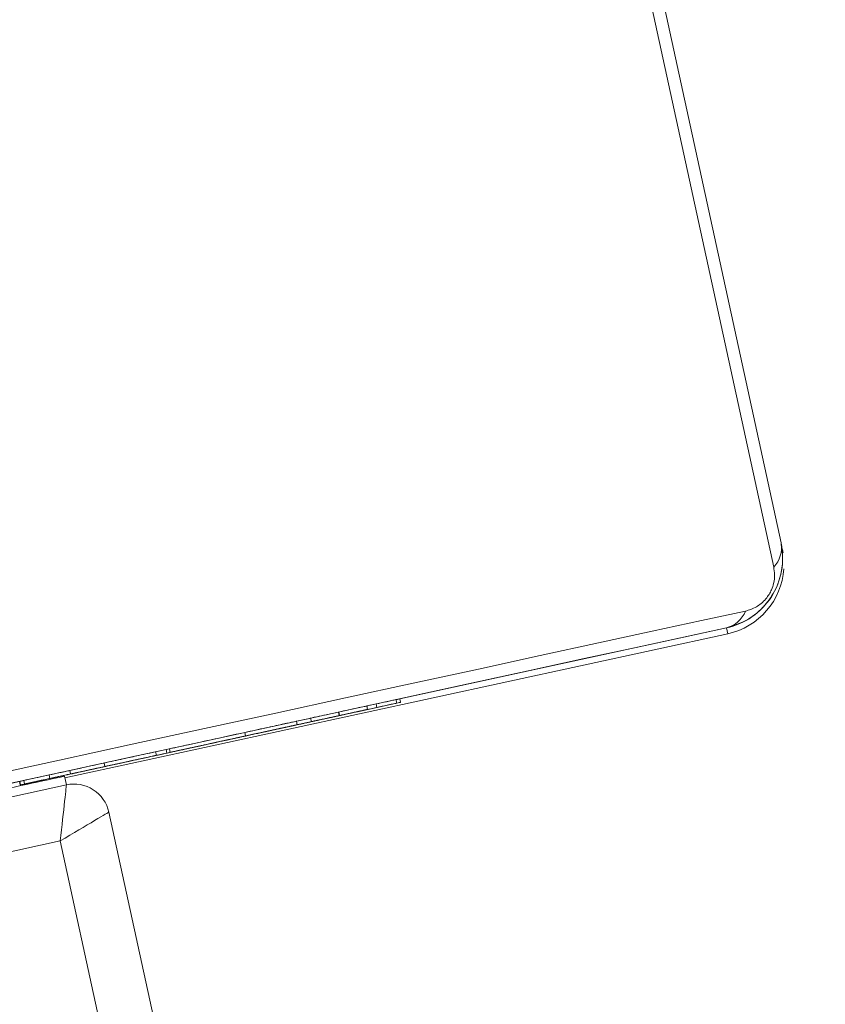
# Model space of a CAD drawing. Header units: inches. Extents: x -433 to 341, y -109 to 237.
# Tile 328 of 335: x 92.3272 to 92.3724, y 19.5799 to 19.6351. Entities that reach past the tile are written whole.
import ezdxf

# ---------------------------------------------------------------- set-up
doc = ezdxf.new("R2010")
doc.units = ezdxf.units.IN
doc.header["$MEASUREMENT"] = 0
doc.layers.add('1_projektowane', color=7, linetype='Continuous', lineweight=5)
doc.layers.add('urzadzenie', color=7, linetype='Continuous', lineweight=5)

# ---------------------------------------------------------------- blocks, each defined once
blk = doc.blocks.new('ddddd')
at = {"layer": 'urzadzenie', "color": 7, "linetype": 'Continuous'}
for p, q in [((74.40070316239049, -7.103365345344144), (74.4727031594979, -7.103365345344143)), ((74.47394429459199, -7.104055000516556), (74.39946153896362, -7.104055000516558)), ((74.47671024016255, -7.107365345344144), (74.4767031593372, -7.107365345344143)), ((74.47671024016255, -7.107365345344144), (74.47704756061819, -7.107365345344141)), ((74.47671024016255, -7.107365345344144), (74.47671024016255, -7.126095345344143)), ((74.47704756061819, -7.145365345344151), (74.47704756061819, -7.107365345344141)), ((74.47690464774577, -7.126095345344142), (74.4767046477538, -7.126095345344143)), ((74.47690665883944, -7.12856259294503), (74.47690484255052, -7.126227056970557)), ((74.47690444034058, -7.126312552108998), (74.47670444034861, -7.126312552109)), ((74.47690428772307, -7.12744909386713), (74.47670428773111, -7.12744909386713)), ((74.47690106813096, -7.12797913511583), (74.47670106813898, -7.127979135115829)), ((74.47671024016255, -7.127979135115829), (74.47671024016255, -7.128133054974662)), ((74.4769035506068, -7.128133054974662), (74.47690212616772, -7.128133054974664)), ((74.47690465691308, -7.128964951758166), (74.476905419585, -7.129883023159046)), ((74.4767006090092, -7.129592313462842), (74.47670060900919, -7.129605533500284)), ((74.47690060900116, -7.129592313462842), (74.4767006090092, -7.129592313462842)), ((74.47690060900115, -7.129605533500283), (74.47670060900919, -7.129605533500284)), ((74.47690060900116, -7.129592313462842), (74.47690060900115, -7.129605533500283)), ((74.476905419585, -7.129883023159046), (74.47690467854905, -7.130979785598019)), ((74.47690106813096, -7.131203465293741), (74.476701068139, -7.131203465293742)), ((74.47690212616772, -7.131049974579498), (74.4769035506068, -7.131049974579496)), ((74.47690489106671, -7.133827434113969), (74.47690649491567, -7.131179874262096)), ((74.47690665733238, -7.131813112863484), (74.47690611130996, -7.131813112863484)), ((74.47690219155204, -7.13201922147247), (74.4767021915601, -7.132019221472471)), ((74.4769034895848, -7.132019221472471), (74.47690219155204, -7.132019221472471)), ((74.4769066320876, -7.132348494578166), (74.47690578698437, -7.132348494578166)), ((74.47690660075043, -7.133058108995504), (74.47690535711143, -7.133058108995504)), ((74.47690166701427, -7.134976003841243), (74.47670166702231, -7.134976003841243)), ((74.47690612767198, -7.134901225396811), (74.47690470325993, -7.134901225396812)), ((74.47690284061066, -7.139300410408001), (74.4767028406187, -7.139300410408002)), ((74.47670425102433, -7.139300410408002), (74.47670424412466, -7.139487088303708)), ((74.47670424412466, -7.139487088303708), (74.47670428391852, -7.140086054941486)), ((74.47690424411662, -7.139487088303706), (74.47670424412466, -7.139487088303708)), ((74.47690263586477, -7.140086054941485), (74.47670263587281, -7.140086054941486)), ((74.4769035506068, -7.140086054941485), (74.47690263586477, -7.140086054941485)), ((74.47690166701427, -7.143042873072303), (74.47670166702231, -7.143042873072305)), ((74.47690273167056, -7.143002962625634), (74.4769035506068, -7.143002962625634)), ((74.47944919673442, -7.143365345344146), (75.1244491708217, -7.143365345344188)), ((74.47690187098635, -7.145002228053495), (74.47670187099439, -7.145002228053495)), ((74.4769035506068, -7.144726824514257), (74.47690273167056, -7.144726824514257)), ((74.47690478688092, -7.144934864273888), (74.47690478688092, -7.144942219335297)), ((74.47690486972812, -7.144935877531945), (74.47690478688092, -7.144934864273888)), ((74.47690534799, -7.144934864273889), (74.47690478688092, -7.144934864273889)), ((74.47690516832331, -7.144938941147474), (74.47690512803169, -7.144938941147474)), ((74.47690544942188, -7.144935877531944), (74.47690544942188, -7.144941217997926)), ((74.47695203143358, -7.145365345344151), (74.47744919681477, -7.145365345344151)), ((74.47744919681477, -7.179865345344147), (74.47744919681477, -7.145365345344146)), ((74.4769017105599, -7.14619306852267), (74.47670171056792, -7.14619306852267)), ((74.47690428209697, -7.146374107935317), (74.47690428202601, -7.146421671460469)), ((74.48044834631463, -7.146365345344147), (74.48044834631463, -7.179865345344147)), ((75.12344832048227, -7.146365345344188), (74.48044834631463, -7.146365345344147)), ((74.47690638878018, -7.146879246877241), (74.47690641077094, -7.146788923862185)), ((74.47690212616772, -7.147643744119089), (74.47670212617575, -7.147643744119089)), ((74.47671024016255, -7.147643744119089), (74.47671024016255, -7.148823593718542)), ((74.47690212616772, -7.147643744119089), (74.4769035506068, -7.147643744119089)), ((74.4769047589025, -7.147877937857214), (74.47670475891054, -7.147877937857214)), ((74.47690482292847, -7.147879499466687), (74.4767048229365, -7.147879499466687)), ((74.47690499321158, -7.147889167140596), (74.47670499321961, -7.147889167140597)), ((74.47690537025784, -7.147886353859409), (74.4769055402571, -7.147883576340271)), ((74.4769055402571, -7.147883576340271), (74.47690554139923, -7.147846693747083)), ((74.47690554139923, -7.147846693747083), (74.47690554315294, -7.147883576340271)), ((74.47690554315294, -7.147883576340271), (74.47690565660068, -7.147882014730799))]:
    blk.add_line(p, q, dxfattribs=at)
at = {"layer": 'urzadzenie', "color": 7, "linetype": 'Continuous', "flags": 128}
for points in [[(74.47601326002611, -7.180606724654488), (74.47601232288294, -7.178080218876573), (74.47601145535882, -7.175261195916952), (74.47601066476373, -7.172173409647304), (74.47600995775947, -7.16884287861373), (74.47600934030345, -7.165297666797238), (74.47600881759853, -7.161567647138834), (74.47600839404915, -7.157684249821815), (74.47600807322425, -7.153680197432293), (74.47600785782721, -7.149589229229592), (74.47600774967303, -7.14544581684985), (74.47600774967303, -7.141284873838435), (74.47600785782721, -7.137141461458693), (74.47600807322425, -7.133050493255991), (74.47600839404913, -7.12904644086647), (74.47600881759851, -7.125163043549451), (74.47600934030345, -7.121433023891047), (74.47600995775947, -7.117887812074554), (74.47601066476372, -7.11455728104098), (74.4760114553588, -7.111469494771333), (74.47601232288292, -7.108650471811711), (74.47601326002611, -7.106123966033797)], [(74.4767031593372, -7.107365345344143), (74.47670225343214, -7.109807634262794), (74.47670141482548, -7.112532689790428), (74.47670065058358, -7.115517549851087), (74.47669996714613, -7.118737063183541), (74.47669937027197, -7.122164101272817), (74.47669886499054, -7.125769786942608), (74.47669845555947, -7.129523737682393), (74.47669814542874, -7.133394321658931), (74.47669793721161, -7.137348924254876), (74.47669783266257, -7.141354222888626), (74.47669783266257, -7.14537646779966), (74.47669793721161, -7.149381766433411), (74.47669814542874, -7.153336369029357), (74.47669845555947, -7.157206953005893), (74.47669886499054, -7.160960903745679), (74.47669937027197, -7.164566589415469), (74.47669996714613, -7.167993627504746), (74.47670065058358, -7.1712131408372), (74.47670141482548, -7.174198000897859), (74.47670225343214, -7.176923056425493), (74.4767031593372, -7.179365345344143)]]:
    blk.add_lwpolyline(points, dxfattribs=at)
at = {"layer": 'urzadzenie', "color": 7, "linetype": 'Continuous'}
for centre, radius, start, end in [((74.4726596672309, -7.104905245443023), 0.001540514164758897, 33.49902691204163, 88.38219306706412), ((74.47271024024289, -7.107365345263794), 0.0039999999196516, 359.9999988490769, 89.99999884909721), ((74.47304756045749, -7.107365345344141), 0.004000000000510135, 86.76957645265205, 90), ((74.47304756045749, -7.107365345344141), 0.00400000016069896, 0, 74.01343608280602), ((74.47516254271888, -7.107409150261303), 0.001541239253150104, 1.62867309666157, 56.49775488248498), ((74.4794491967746, -7.145365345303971), 0.0019999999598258, 90.0000011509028, 180.0000011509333), ((78.88674694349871, -7.149115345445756), 4.409796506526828, 179.9512768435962, 180.0162410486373)]:
    blk.add_arc(centre, radius, start, end, dxfattribs=at)
for major_axis, ratio, start_param, end_param in [((-0.001000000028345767, 0.002999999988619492), 0.000255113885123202, 6.283100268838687, 7.853896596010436), ((0.003000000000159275, -0.0009999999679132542), 8.503796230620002e-05, 3.141337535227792, 4.712133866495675)]:
    blk.add_ellipse((74.48044919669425, -7.146365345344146), major_axis=major_axis, ratio=ratio, start_param=start_param, end_param=end_param, dxfattribs=at)
for points, knots in [([(74.4727031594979, -7.103365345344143), (74.4729728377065, -7.103380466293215), (74.47353734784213, -7.103412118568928), (74.4743446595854, -7.103684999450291), (74.47500811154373, -7.10407447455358), (74.4754911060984, -7.104477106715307), (74.47591618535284, -7.104951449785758), (74.47626335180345, -7.105502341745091), (74.47661999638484, -7.106339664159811), (74.47666911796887, -7.10694549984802), (74.4767031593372, -7.107365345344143)], [0, 0, 0, 0, 0.1431008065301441, 0.299549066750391, 0.4053792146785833, 0.489658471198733, 0.5746221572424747, 0.6831315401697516, 0.7804094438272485, 0.9999999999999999, 0.9999999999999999, 0.9999999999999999, 0.9999999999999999]), ([(74.47601326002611, -7.106123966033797), (74.47599924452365, -7.105915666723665), (74.47597974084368, -7.105625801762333), (74.47579448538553, -7.105176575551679), (74.47561407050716, -7.104884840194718), (74.47538579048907, -7.104628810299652), (74.47512582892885, -7.104413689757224), (74.47476710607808, -7.104207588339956), (74.47435204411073, -7.10407629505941), (74.47408091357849, -7.104062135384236), (74.47394429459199, -7.104055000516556)], [0, 0, 0, 0, 0.2449958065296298, 0.3409310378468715, 0.4376394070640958, 0.508580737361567, 0.5795476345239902, 0.6755983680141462, 0.83653843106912, 1, 1, 1, 1]), ([(74.4767046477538, -7.126095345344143), (74.47670460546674, -7.126105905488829), (74.47670453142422, -7.12612439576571), (74.47670446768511, -7.126256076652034), (74.47670444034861, -7.126312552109)], [0, 0, 0, 0, 0.571118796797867, 1, 1, 1, 1]), ([(74.47690464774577, -7.126095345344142), (74.4769046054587, -7.126105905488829), (74.47690453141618, -7.126124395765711), (74.47690446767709, -7.126256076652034), (74.47690444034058, -7.126312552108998)], [0, 0, 0, 0, 0.5711187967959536, 1, 1, 1, 1]), ([(74.47690484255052, -7.126227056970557), (74.4769048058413, -7.126184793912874), (74.4769047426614, -7.126112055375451), (74.4769046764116, -7.126100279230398), (74.47690464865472, -7.126095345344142)], [0, 0, 0, 0, 0.5810270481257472, 1, 1, 1, 1]), ([(74.47670444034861, -7.126312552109), (74.47670441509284, -7.126387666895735), (74.47670436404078, -7.126539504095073), (74.47670430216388, -7.126928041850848), (74.4767042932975, -7.127248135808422), (74.47670428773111, -7.12744909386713)], [0, 0, 0, 0, 0.2670725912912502, 0.5398611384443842, 1, 1, 1, 1]), ([(74.47690444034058, -7.126312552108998), (74.4769044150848, -7.126387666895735), (74.47690436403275, -7.126539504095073), (74.47690430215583, -7.126928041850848), (74.47690429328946, -7.127248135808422), (74.47690428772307, -7.12744909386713)], [0, 0, 0, 0, 0.2670725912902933, 0.5398611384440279, 0.9999999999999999, 0.9999999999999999, 0.9999999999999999, 0.9999999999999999]), ([(74.47670428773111, -7.12744909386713), (74.47670428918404, -7.127609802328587), (74.47670429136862, -7.127851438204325), (74.47670432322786, -7.128062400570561), (74.476704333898, -7.128133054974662)], [0, 0, 0, 0, 0.6650852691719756, 1, 1, 1, 1]), ([(74.47690428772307, -7.12744909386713), (74.47690429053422, -7.127607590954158), (74.47690429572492, -7.12790025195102), (74.47690434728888, -7.128285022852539), (74.4769044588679, -7.128700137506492), (74.47690457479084, -7.128855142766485), (74.47690465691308, -7.128964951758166)], [0, 0, 0, 0, 0.2187593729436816, 0.4039338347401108, 0.5777341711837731, 1, 1, 1, 1]), ([(74.47670106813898, -7.127979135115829), (74.47670099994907, -7.12801034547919), (74.47670086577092, -7.128071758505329), (74.47670071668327, -7.128502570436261), (74.4767006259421, -7.12902867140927), (74.47670061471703, -7.129402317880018), (74.4767006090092, -7.129592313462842)], [0, 0, 0, 0, 0.2836137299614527, 0.5580703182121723, 0.7752830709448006, 1, 1, 1, 1]), ([(74.47690106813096, -7.12797913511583), (74.47690099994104, -7.12801034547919), (74.47690086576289, -7.128071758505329), (74.47690071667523, -7.12850257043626), (74.47690062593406, -7.12902867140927), (74.476900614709, -7.129402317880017), (74.47690060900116, -7.129592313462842)], [0, 0, 0, 0, 0.2836137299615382, 0.5580703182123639, 0.7752830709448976, 1, 1, 1, 1]), ([(74.47690152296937, -7.12959895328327), (74.47690151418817, -7.129357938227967), (74.476901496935, -7.12888439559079), (74.47690137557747, -7.128357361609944), (74.47690122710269, -7.12803704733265), (74.47690112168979, -7.127998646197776), (74.47690106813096, -7.12797913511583)], [0, 0, 0, 0, 0.284748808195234, 0.5594700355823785, 0.776172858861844, 1, 1, 1, 1]), ([(74.47690212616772, -7.128133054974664), (74.47690206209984, -7.128156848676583), (74.47690193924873, -7.128202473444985), (74.47690180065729, -7.128585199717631), (74.47690172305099, -7.129074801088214), (74.47690171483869, -7.129419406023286), (74.4769017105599, -7.12959895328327)], [0, 0, 0, 0, 0.2898742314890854, 0.5558380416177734, 0.768581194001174, 1, 1, 1, 1]), ([(74.47690396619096, -7.129583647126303), (74.47690395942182, -7.129359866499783), (74.4769039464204, -7.128930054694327), (74.47690383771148, -7.128446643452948), (74.47690369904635, -7.128176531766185), (74.47690360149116, -7.128147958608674), (74.4769035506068, -7.128133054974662)], [0, 0, 0, 0, 0.2884542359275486, 0.5540293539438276, 0.7673836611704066, 1, 1, 1, 1]), ([(74.47690744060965, -7.131921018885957), (74.47690743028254, -7.13150593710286), (74.47690741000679, -7.130690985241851), (74.47690721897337, -7.129703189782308), (74.47690695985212, -7.129003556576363), (74.47690676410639, -7.1287168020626), (74.47690665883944, -7.12856259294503)], [0, 0, 0, 0, 0.2647721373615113, 0.5198410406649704, 0.741783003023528, 1, 1, 1, 1]), ([(74.47670060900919, -7.129605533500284), (74.47670061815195, -7.129843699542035), (74.47670063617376, -7.130313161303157), (74.4767007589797, -7.130832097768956), (74.47670090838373, -7.131146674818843), (74.47670101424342, -7.131184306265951), (74.476701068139, -7.131203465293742)], [0, 0, 0, 0, 0.2822600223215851, 0.5563777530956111, 0.7741417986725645, 1, 1, 1, 1]), ([(74.47690060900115, -7.129605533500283), (74.47690061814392, -7.129843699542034), (74.47690063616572, -7.130313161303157), (74.47690075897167, -7.130832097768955), (74.47690090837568, -7.131146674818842), (74.47690101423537, -7.131184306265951), (74.47690106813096, -7.131203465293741)], [0, 0, 0, 0, 0.2822600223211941, 0.5563777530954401, 0.7741417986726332, 1, 1, 1, 1]), ([(74.47690106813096, -7.131203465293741), (74.47690113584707, -7.131172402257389), (74.47690126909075, -7.131111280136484), (74.47690141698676, -7.130682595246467), (74.47690150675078, -7.130159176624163), (74.47690151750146, -7.12978782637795), (74.47690152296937, -7.12959895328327)], [0, 0, 0, 0, 0.2835684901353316, 0.5579720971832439, 0.7751794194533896, 0.9999999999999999, 0.9999999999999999, 0.9999999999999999, 0.9999999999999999]), ([(74.4769017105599, -7.12959895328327), (74.47690171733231, -7.129822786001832), (74.47690173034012, -7.130252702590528), (74.47690183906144, -7.130736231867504), (74.476901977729, -7.131006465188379), (74.47690207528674, -7.131035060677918), (74.47690212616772, -7.131049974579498)], [0, 0, 0, 0, 0.2884802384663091, 0.5540853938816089, 0.7674344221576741, 1, 1, 1, 1]), ([(74.4769035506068, -7.131049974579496), (74.47690361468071, -7.131026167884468), (74.47690373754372, -7.13098051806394), (74.47690387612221, -7.130597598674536), (74.47690395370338, -7.130107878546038), (74.4769039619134, -7.129763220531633), (74.47690396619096, -7.129583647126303)], [0, 0, 0, 0, 0.2898633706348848, 0.5558188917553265, 0.768573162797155, 1, 1, 1, 1]), ([(74.47670454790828, -7.131203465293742), (74.47670453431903, -7.131225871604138), (74.47670447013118, -7.131331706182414), (74.47670437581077, -7.131577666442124), (74.47670433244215, -7.131887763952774), (74.4767043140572, -7.132019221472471)], [0, 0, 0, 0, 0.1339868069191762, 0.6328769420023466, 1, 1, 1, 1]), ([(74.47690467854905, -7.130979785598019), (74.4769046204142, -7.131069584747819), (74.47690451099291, -7.13123860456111), (74.47690437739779, -7.131583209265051), (74.47690429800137, -7.13205202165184), (74.47690429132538, -7.132386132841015), (74.47690428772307, -7.132566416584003)], [0, 0, 0, 0, 0.2976084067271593, 0.5601580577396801, 0.7626647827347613, 1, 1, 1, 1]), ([(74.47690649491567, -7.131179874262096), (74.47690651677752, -7.131216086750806), (74.47690655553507, -7.131280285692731), (74.47690660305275, -7.131396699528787), (74.476906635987, -7.131521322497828), (74.47690665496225, -7.131662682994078), (74.47690665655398, -7.131763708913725), (74.47690665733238, -7.131813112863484)], [0, 0, 0, 0, 0.2806993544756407, 0.4976349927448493, 0.6686578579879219, 0.8379662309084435, 0.9999999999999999, 0.9999999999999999, 0.9999999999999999, 0.9999999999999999]), ([(74.47690665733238, -7.131813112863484), (74.4769066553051, -7.131915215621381), (74.47690665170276, -7.132096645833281), (74.47690663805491, -7.13227187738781), (74.4769066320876, -7.132348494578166)], [0, 0, 0, 0, 0.5627660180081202, 1, 1, 1, 1]), ([(74.4767021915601, -7.132019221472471), (74.47670215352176, -7.132029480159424), (74.47670207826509, -7.132049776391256), (74.47670197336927, -7.132220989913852), (74.4767018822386, -7.132484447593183), (74.47670177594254, -7.132979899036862), (74.47670168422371, -7.133827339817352), (74.4767016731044, -7.134569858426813), (74.47670166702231, -7.134976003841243)], [0, 0, 0, 0, 0.1038876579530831, 0.2055358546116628, 0.3108537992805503, 0.424298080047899, 0.6851005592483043, 1, 1, 1, 1]), ([(74.47690219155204, -7.13201922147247), (74.47690215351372, -7.132029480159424), (74.47690207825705, -7.132049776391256), (74.47690197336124, -7.132220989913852), (74.47690188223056, -7.132484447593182), (74.47690177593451, -7.132979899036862), (74.47690168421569, -7.133827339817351), (74.47690167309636, -7.134569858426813), (74.47690166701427, -7.134976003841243)], [0, 0, 0, 0, 0.103887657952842, 0.2055358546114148, 0.3108537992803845, 0.4242980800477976, 0.68510055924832, 0.9999999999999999, 0.9999999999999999, 0.9999999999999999, 0.9999999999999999]), ([(74.47690254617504, -7.133239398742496), (74.47690253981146, -7.133054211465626), (74.47690252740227, -7.132693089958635), (74.47690243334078, -7.132292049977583), (74.47690231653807, -7.132058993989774), (74.47690223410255, -7.132032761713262), (74.47690219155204, -7.13201922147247)], [0, 0, 0, 0, 0.2834946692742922, 0.5528242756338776, 0.7691825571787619, 1, 1, 1, 1]), ([(74.4769034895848, -7.132019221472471), (74.47690343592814, -7.132040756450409), (74.47690333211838, -7.132082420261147), (74.47690321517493, -7.132403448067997), (74.47690314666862, -7.132807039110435), (74.47690313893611, -7.133092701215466), (74.47690313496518, -7.133239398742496)], [0, 0, 0, 0, 0.2899448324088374, 0.5609574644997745, 0.7745362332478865, 1, 1, 1, 1]), ([(74.47690400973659, -7.135052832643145), (74.47690400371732, -7.134636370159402), (74.47690399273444, -7.133876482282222), (74.47690390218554, -7.133007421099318), (74.47690379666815, -7.132497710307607), (74.47690370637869, -7.132227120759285), (74.4769036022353, -7.132050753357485), (74.47690352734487, -7.132029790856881), (74.4769034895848, -7.132019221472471)], [0, 0, 0, 0, 0.318324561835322, 0.5808229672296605, 0.6941031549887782, 0.7984599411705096, 0.8983826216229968, 1, 1, 1, 1]), ([(74.4769066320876, -7.132348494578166), (74.47690662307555, -7.132468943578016), (74.47690660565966, -7.132701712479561), (74.4769066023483, -7.132942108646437), (74.47690660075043, -7.133058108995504)], [0, 0, 0, 0, 0.5174617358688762, 0.9999999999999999, 0.9999999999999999, 0.9999999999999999, 0.9999999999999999]), ([(74.4769069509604, -7.134339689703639), (74.47690700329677, -7.134321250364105), (74.4769071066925, -7.134284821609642), (74.47690724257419, -7.133972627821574), (74.47690735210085, -7.133474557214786), (74.47690742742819, -7.132768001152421), (74.47690743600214, -7.132217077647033), (74.47690744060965, -7.131921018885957)], [0, 0, 0, 0, 0.1662601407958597, 0.3284634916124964, 0.5014618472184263, 0.7320924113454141, 0.9999999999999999, 0.9999999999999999, 0.9999999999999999, 0.9999999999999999]), ([(74.47690428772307, -7.132566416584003), (74.4769042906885, -7.132710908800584), (74.47690429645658, -7.132991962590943), (74.47690434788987, -7.133457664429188), (74.47690442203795, -7.133685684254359), (74.47690446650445, -7.13382242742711)], [0, 0, 0, 0, 0.2975300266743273, 0.5787297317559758, 1, 1, 1, 1]), ([(74.4769024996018, -7.134166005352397), (74.47690251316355, -7.134011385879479), (74.47690253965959, -7.133709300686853), (74.47690254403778, -7.133393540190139), (74.47690254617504, -7.133239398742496)], [0, 0, 0, 0, 0.5118406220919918, 1, 1, 1, 1]), ([(74.47690313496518, -7.133239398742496), (74.47690313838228, -7.133430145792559), (74.47690314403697, -7.133745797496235), (74.47690317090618, -7.134046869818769), (74.47690318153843, -7.134166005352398)], [0, 0, 0, 0, 0.6042959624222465, 0.9999999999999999, 0.9999999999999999, 0.9999999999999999, 0.9999999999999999]), ([(74.47690660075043, -7.133058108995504), (74.4769066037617, -7.133203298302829), (74.47690660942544, -7.133476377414), (74.47690665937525, -7.133835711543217), (74.47690673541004, -7.134113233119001), (74.47690683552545, -7.134302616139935), (74.47690691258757, -7.13432736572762), (74.4769069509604, -7.134339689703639)], [0, 0, 0, 0, 0.2184364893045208, 0.4108459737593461, 0.5904305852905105, 0.7960562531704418, 1, 1, 1, 1]), ([(74.47690446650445, -7.13382242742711), (74.47690450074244, -7.133883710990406), (74.47690457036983, -7.134008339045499), (74.47690472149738, -7.134046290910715), (74.47690482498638, -7.133912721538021), (74.47690489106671, -7.133827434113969)], [0, 0, 0, 0, 0.2591023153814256, 0.5269180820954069, 1, 1, 1, 1]), ([(74.4769024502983, -7.135206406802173), (74.47690245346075, -7.134986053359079), (74.47690245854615, -7.134631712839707), (74.47690248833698, -7.134293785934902), (74.4769024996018, -7.134166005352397)], [0, 0, 0, 0, 0.6218691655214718, 1, 1, 1, 1]), ([(74.47690318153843, -7.134166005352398), (74.47690319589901, -7.134333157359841), (74.47690322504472, -7.134672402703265), (74.4769032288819, -7.135026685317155), (74.47690323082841, -7.135206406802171)], [0, 0, 0, 0, 0.4927171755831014, 0.9999999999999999, 0.9999999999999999, 0.9999999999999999, 0.9999999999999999]), ([(74.47670166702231, -7.134976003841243), (74.47670168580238, -7.135641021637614), (74.47670172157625, -7.136907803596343), (74.4767020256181, -7.138353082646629), (74.47670241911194, -7.1391690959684), (74.47670269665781, -7.139255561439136), (74.4767028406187, -7.139300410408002)], [0, 0, 0, 0, 0.2956183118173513, 0.5631186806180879, 0.773393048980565, 0.9999999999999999, 0.9999999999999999, 0.9999999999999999, 0.9999999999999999]), ([(74.47690166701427, -7.134976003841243), (74.47690168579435, -7.135641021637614), (74.47690172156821, -7.136907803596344), (74.47690202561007, -7.138353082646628), (74.47690241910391, -7.1391690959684), (74.47690269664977, -7.139255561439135), (74.47690284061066, -7.139300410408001)], [0, 0, 0, 0, 0.2956183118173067, 0.5631186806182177, 0.7733930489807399, 0.9999999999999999, 0.9999999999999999, 0.9999999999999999, 0.9999999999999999]), ([(74.47690284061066, -7.139300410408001), (74.4769030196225, -7.139227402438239), (74.47690336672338, -7.13908584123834), (74.47690375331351, -7.137964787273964), (74.47690397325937, -7.136558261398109), (74.47690399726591, -7.135567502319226), (74.47690400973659, -7.135052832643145)], [0, 0, 0, 0, 0.2844199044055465, 0.5514853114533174, 0.767010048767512, 1, 1, 1, 1]), ([(74.47690470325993, -7.134901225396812), (74.47690463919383, -7.134925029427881), (74.47690451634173, -7.134970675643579), (74.47690437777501, -7.135353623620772), (74.4769043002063, -7.135843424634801), (74.47690429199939, -7.136188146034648), (74.47690428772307, -7.136367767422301)], [0, 0, 0, 0, 0.2898181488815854, 0.5557504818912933, 0.7685182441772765, 1, 1, 1, 1]), ([(74.47690654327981, -7.136367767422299), (74.47690653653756, -7.136141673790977), (74.47690652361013, -7.135708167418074), (74.47690641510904, -7.135219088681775), (74.476906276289, -7.134945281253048), (74.47690617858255, -7.134916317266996), (74.47690612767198, -7.134901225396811)], [0, 0, 0, 0, 0.2898940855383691, 0.5558357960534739, 0.7685654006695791, 1, 1, 1, 1]), ([(74.47690284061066, -7.136383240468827), (74.47690279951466, -7.136374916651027), (74.47690272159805, -7.136359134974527), (74.47690261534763, -7.136218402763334), (74.47690252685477, -7.135985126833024), (74.47690246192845, -7.135636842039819), (74.47690245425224, -7.135352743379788), (74.4769024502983, -7.135206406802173)], [0, 0, 0, 0, 0.2140774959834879, 0.4058836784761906, 0.5827528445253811, 0.7850798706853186, 1, 1, 1, 1]), ([(74.47690323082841, -7.135206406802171), (74.4769032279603, -7.135331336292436), (74.47690322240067, -7.135573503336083), (74.47690317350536, -7.135898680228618), (74.47690309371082, -7.136164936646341), (74.47690297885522, -7.136350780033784), (74.4769028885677, -7.1363719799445), (74.47690284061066, -7.136383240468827)], [0, 0, 0, 0, 0.183965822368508, 0.3566048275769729, 0.5303422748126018, 0.7505370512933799, 1, 1, 1, 1]), ([(74.47690428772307, -7.136367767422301), (74.47690428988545, -7.136494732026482), (74.47690429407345, -7.136740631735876), (74.47690433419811, -7.137154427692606), (74.4769043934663, -7.137376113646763), (74.47690442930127, -7.137510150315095)], [0, 0, 0, 0, 0.2967989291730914, 0.574827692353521, 1, 1, 1, 1]), ([(74.47690639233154, -7.137533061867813), (74.47690641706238, -7.137451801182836), (74.47690646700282, -7.137287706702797), (74.4769065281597, -7.136892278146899), (74.47690653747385, -7.136569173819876), (74.47690654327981, -7.136367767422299)], [0, 0, 0, 0, 0.2698059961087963, 0.5448351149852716, 1, 1, 1, 1]), ([(74.47690442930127, -7.137510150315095), (74.47690436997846, -7.137833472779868), (74.47690425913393, -7.138437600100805), (74.47690424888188, -7.139154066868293), (74.47690424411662, -7.139487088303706)], [0, 0, 0, 0, 0.5351892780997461, 1, 1, 1, 1]), ([(74.47690541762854, -7.137833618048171), (74.47690535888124, -7.137854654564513), (74.47690524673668, -7.137894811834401), (74.47690511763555, -7.138211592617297), (74.47690504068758, -7.138618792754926), (74.47690503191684, -7.138909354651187), (74.47690502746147, -7.139056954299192)], [0, 0, 0, 0, 0.3018607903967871, 0.5762315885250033, 0.7847340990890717, 1, 1, 1, 1]), ([(74.47690580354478, -7.139056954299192), (74.4769057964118, -7.138870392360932), (74.47690578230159, -7.13850134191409), (74.47690567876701, -7.138102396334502), (74.47690555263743, -7.13787280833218), (74.47690546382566, -7.137847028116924), (74.47690541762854, -7.137833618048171)], [0, 0, 0, 0, 0.2726770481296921, 0.539400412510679, 0.76041037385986, 1, 1, 1, 1]), ([(74.47690658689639, -7.139487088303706), (74.4769065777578, -7.139075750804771), (74.47690656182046, -7.138358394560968), (74.47690644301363, -7.137779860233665), (74.47690639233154, -7.137533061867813)], [0, 0, 0, 0, 0.5734075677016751, 1, 1, 1, 1]), ([(74.47690424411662, -7.139487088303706), (74.47690426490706, -7.140057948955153), (74.47690430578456, -7.141180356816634), (74.47690461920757, -7.142397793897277), (74.47690500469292, -7.143083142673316), (74.47690527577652, -7.143157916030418), (74.47690541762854, -7.143197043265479)], [0, 0, 0, 0, 0.2737567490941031, 0.5382517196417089, 0.7583773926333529, 0.9999999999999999, 0.9999999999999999, 0.9999999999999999, 0.9999999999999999]), ([(74.47690502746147, -7.139056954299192), (74.47690503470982, -7.139243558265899), (74.4769050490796, -7.139613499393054), (74.47690515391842, -7.1400117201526), (74.47690528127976, -7.140240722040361), (74.47690537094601, -7.140266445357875), (74.47690541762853, -7.140279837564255)], [0, 0, 0, 0, 0.2711661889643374, 0.5375851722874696, 0.7592552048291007, 1, 1, 1, 1]), ([(74.47690541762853, -7.140279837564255), (74.47690547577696, -7.140258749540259), (74.47690558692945, -7.140218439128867), (74.47690571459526, -7.139901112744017), (74.4769057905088, -7.139494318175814), (74.47690579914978, -7.139204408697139), (74.47690580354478, -7.139056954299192)], [0, 0, 0, 0, 0.3005698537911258, 0.5745485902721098, 0.7836059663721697, 1, 1, 1, 1]), ([(74.47690541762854, -7.143197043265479), (74.47690559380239, -7.143133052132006), (74.47690593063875, -7.143010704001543), (74.47690631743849, -7.142047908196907), (74.47690654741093, -7.140813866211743), (74.47690657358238, -7.139934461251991), (74.47690658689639, -7.139487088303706)], [0, 0, 0, 0, 0.3003750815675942, 0.5743034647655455, 0.7834386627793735, 1, 1, 1, 1]), ([(74.47670263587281, -7.140086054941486), (74.47670253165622, -7.140105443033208), (74.47670233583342, -7.140141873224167), (74.47670206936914, -7.140482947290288), (74.47670184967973, -7.14106476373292), (74.47670169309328, -7.141951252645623), (74.47670167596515, -7.142668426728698), (74.47670166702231, -7.143042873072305)], [0, 0, 0, 0, 0.2163819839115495, 0.4065813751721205, 0.5802028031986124, 0.7808181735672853, 1, 1, 1, 1]), ([(74.47690263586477, -7.140086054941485), (74.4769025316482, -7.140105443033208), (74.4769023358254, -7.140141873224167), (74.4769020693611, -7.140482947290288), (74.4769018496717, -7.141064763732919), (74.47690169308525, -7.141951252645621), (74.47690167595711, -7.142668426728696), (74.47690166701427, -7.143042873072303)], [0, 0, 0, 0, 0.2163819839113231, 0.4065813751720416, 0.5802028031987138, 0.7808181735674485, 1, 1, 1, 1]), ([(74.47690396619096, -7.141536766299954), (74.47690395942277, -7.141312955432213), (74.47690394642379, -7.140883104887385), (74.47690383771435, -7.140399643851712), (74.47690369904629, -7.140129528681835), (74.4769036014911, -7.140100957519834), (74.4769035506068, -7.140086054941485)], [0, 0, 0, 0, 0.2884785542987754, 0.5540511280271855, 0.7673952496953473, 1, 1, 1, 1]), ([(74.4769035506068, -7.143002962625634), (74.4769036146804, -7.142979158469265), (74.47690373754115, -7.14293351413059), (74.47690387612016, -7.142550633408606), (74.47690395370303, -7.142060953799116), (74.47690396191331, -7.141716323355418), (74.47690396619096, -7.141536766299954)], [0, 0, 0, 0, 0.2898755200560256, 0.5558347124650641, 0.7685839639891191, 1, 1, 1, 1]), ([(74.47670166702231, -7.143042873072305), (74.47670167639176, -7.143467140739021), (74.4767016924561, -7.144194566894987), (74.47670181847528, -7.144764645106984), (74.47670187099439, -7.145002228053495)], [0, 0, 0, 0, 0.583244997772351, 1, 1, 1, 1]), ([(74.47690166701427, -7.143042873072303), (74.47690167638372, -7.143467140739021), (74.47690169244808, -7.144194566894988), (74.47690181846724, -7.144764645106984), (74.47690187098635, -7.145002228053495)], [0, 0, 0, 0, 0.5832449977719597, 1, 1, 1, 1]), ([(74.4769024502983, -7.143857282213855), (74.47690245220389, -7.143764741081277), (74.47690245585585, -7.14358739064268), (74.47690248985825, -7.143348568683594), (74.4769025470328, -7.143155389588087), (74.47690263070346, -7.143024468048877), (74.47690269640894, -7.143010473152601), (74.47690273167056, -7.143002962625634)], [0, 0, 0, 0, 0.1874558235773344, 0.3592496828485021, 0.5298782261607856, 0.7477035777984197, 1, 1, 1, 1]), ([(74.47690273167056, -7.144726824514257), (74.47690270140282, -7.144721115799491), (74.4769026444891, -7.144710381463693), (74.47690256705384, -7.144609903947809), (74.47690250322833, -7.144438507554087), (74.47690245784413, -7.144177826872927), (74.47690245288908, -7.14396733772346), (74.4769024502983, -7.143857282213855)], [0, 0, 0, 0, 0.2151601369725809, 0.4045746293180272, 0.5780430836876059, 0.7793773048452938, 1, 1, 1, 1]), ([(74.47690598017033, -7.14380489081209), (74.47690595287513, -7.143918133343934), (74.47690590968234, -7.144097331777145), (74.47690588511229, -7.144314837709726), (74.47690587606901, -7.144394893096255)], [0, 0, 0, 0, 0.6319392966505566, 1, 1, 1, 1]), ([(74.4769062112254, -7.143544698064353), (74.47690616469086, -7.143549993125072), (74.47690608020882, -7.143559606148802), (74.47690601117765, -7.143728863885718), (74.47690598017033, -7.14380489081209)], [0, 0, 0, 0, 0.5508215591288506, 1, 1, 1, 1]), ([(74.47690646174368, -7.143890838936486), (74.47690641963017, -7.143781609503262), (74.47690634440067, -7.143586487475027), (74.47690625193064, -7.143557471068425), (74.4769062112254, -7.143544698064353)], [0, 0, 0, 0, 0.5598006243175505, 0.9999999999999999, 0.9999999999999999, 0.9999999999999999, 0.9999999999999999]), ([(74.47690659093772, -7.145073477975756), (74.47690658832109, -7.144916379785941), (74.47690658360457, -7.14463320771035), (74.47690654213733, -7.144215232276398), (74.47690649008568, -7.144005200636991), (74.47690646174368, -7.143890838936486)], [0, 0, 0, 0, 0.3620792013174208, 0.6526537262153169, 1, 1, 1, 1]), ([(74.47690587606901, -7.144394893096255), (74.47690586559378, -7.144488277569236), (74.47690585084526, -7.144619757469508), (74.476905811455, -7.144750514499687), (74.47690578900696, -7.144791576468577), (74.47690577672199, -7.144814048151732)], [0, 0, 0, 0, 0.5260233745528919, 0.7406102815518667, 1, 1, 1, 1]), ([(74.47670187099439, -7.145002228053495), (74.47670184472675, -7.145084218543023), (74.47670179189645, -7.145249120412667), (74.47670172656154, -7.1456531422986), (74.47670171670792, -7.145985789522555), (74.47670171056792, -7.14619306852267)], [0, 0, 0, 0, 0.27150575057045, 0.5460609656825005, 1, 1, 1, 1]), ([(74.47690187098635, -7.145002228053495), (74.47690184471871, -7.145084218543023), (74.47690179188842, -7.145249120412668), (74.47690172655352, -7.1456531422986), (74.47690171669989, -7.145985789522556), (74.4769017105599, -7.14619306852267)], [0, 0, 0, 0, 0.2715057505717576, 0.5460609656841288, 1, 1, 1, 1]), ([(74.47690396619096, -7.146177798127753), (74.47690395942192, -7.145953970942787), (74.47690394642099, -7.145524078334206), (74.47690383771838, -7.145040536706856), (74.47690369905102, -7.144770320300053), (74.47690360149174, -7.144741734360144), (74.4769035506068, -7.144726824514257)], [0, 0, 0, 0, 0.2884801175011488, 0.5540679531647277, 0.7674108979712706, 1, 1, 1, 1]), ([(74.47690475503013, -7.144943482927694), (74.47690468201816, -7.14496156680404), (74.47690455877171, -7.144992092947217), (74.47690445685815, -7.145232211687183), (74.47690441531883, -7.145330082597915)], [0, 0, 0, 0, 0.5924061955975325, 1, 1, 1, 1]), ([(74.47690478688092, -7.144942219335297), (74.47690478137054, -7.14494241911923), (74.47690477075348, -7.144942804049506), (74.47690476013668, -7.144943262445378), (74.47690475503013, -7.144943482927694)], [0, 0, 0, 0, 0.519013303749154, 1, 1, 1, 1]), ([(74.47690512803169, -7.144938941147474), (74.47690506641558, -7.144938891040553), (74.4769049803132, -7.144938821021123), (74.47690489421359, -7.144936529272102), (74.47690486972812, -7.144935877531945)], [0, 0, 0, 0, 0.7156145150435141, 1, 1, 1, 1]), ([(74.47690534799, -7.144934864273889), (74.47690530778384, -7.144934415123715), (74.47690524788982, -7.144933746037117), (74.47690518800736, -7.144937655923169), (74.47690516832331, -7.144938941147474)], [0, 0, 0, 0, 0.6712885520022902, 1, 1, 1, 1]), ([(74.47690544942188, -7.144941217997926), (74.47690543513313, -7.144938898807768), (74.47690540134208, -7.144933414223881), (74.4769053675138, -7.144934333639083), (74.47690534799, -7.144934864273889)], [0, 0, 0, 0, 0.4228561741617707, 1, 1, 1, 1]), ([(74.47690577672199, -7.144814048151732), (74.4769057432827, -7.144847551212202), (74.47690567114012, -7.144919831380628), (74.47690556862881, -7.144933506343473), (74.47690549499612, -7.144938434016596), (74.47690545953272, -7.144936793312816), (74.47690545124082, -7.14493604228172), (74.47690544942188, -7.144935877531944)], [0, 0, 0, 0, 0.3143887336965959, 0.6782685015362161, 0.9247394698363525, 0.9834904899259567, 1, 1, 1, 1]), ([(74.47690441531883, -7.145330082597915), (74.4769043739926, -7.145494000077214), (74.4769042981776, -7.145794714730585), (74.47690428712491, -7.146192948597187), (74.47690428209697, -7.146374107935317)], [0, 0, 0, 0, 0.5450930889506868, 1, 1, 1, 1]), ([(74.47690655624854, -7.145914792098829), (74.47690656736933, -7.145752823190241), (74.47690658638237, -7.145475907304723), (74.47690658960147, -7.14519152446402), (74.47690659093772, -7.145073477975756)], [0, 0, 0, 0, 0.5849029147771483, 1, 1, 1, 1]), ([(74.47690641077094, -7.146788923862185), (74.47690644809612, -7.146634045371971), (74.4769065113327, -7.146371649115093), (74.47690654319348, -7.146047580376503), (74.47690655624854, -7.145914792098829)], [0, 0, 0, 0, 0.5902465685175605, 1, 1, 1, 1]), ([(74.47670171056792, -7.14619306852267), (74.47670171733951, -7.146416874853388), (74.47670173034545, -7.146846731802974), (74.47670183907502, -7.147330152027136), (74.4767019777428, -7.14760026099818), (74.47670207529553, -7.147628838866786), (74.47670212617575, -7.147643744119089)], [0, 0, 0, 0, 0.2884731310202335, 0.5540601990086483, 0.7674128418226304, 1, 1, 1, 1]), ([(74.4769017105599, -7.14619306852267), (74.47690171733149, -7.146416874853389), (74.47690173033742, -7.146846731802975), (74.476901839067, -7.147330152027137), (74.47690197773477, -7.14760026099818), (74.4769020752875, -7.147628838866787), (74.47690212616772, -7.147643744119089)], [0, 0, 0, 0, 0.2884731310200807, 0.5540601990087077, 0.7674128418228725, 1, 1, 1, 1]), ([(74.4769035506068, -7.147643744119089), (74.47690361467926, -7.147619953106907), (74.4769037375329, -7.147574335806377), (74.47690387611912, -7.147191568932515), (74.47690395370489, -7.146701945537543), (74.47690396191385, -7.146357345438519), (74.47690396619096, -7.146177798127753)], [0, 0, 0, 0, 0.2898918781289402, 0.5558437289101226, 0.7685808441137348, 1, 1, 1, 1]), ([(74.47690428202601, -7.146421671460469), (74.47690428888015, -7.146653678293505), (74.47690430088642, -7.147060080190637), (74.47690437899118, -7.147356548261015), (74.47690441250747, -7.147483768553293)], [0, 0, 0, 0, 0.570880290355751, 1, 1, 1, 1]), ([(74.47690565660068, -7.147882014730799), (74.47690578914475, -7.147838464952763), (74.47690604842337, -7.147753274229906), (74.4769062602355, -7.147220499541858), (74.47690636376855, -7.146960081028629)], [0, 0, 0, 0, 0.5112032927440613, 1, 1, 1, 1]), ([(74.47690636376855, -7.146960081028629), (74.47690636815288, -7.146945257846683), (74.47690637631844, -7.146917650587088), (74.47690638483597, -7.146891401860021), (74.47690638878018, -7.146879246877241)], [0, 0, 0, 0, 0.5369305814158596, 1, 1, 1, 1]), ([(74.47670450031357, -7.147643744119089), (74.47670452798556, -7.14770173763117), (74.47670460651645, -7.147866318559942), (74.4767046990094, -7.147873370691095), (74.47670475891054, -7.147877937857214)], [0, 0, 0, 0, 0.3523707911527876, 1, 1, 1, 1]), ([(74.47690441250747, -7.147483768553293), (74.47690446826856, -7.147608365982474), (74.47690457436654, -7.147845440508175), (74.47690469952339, -7.147867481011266), (74.4769047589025, -7.147877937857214)], [0, 0, 0, 0, 0.5255622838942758, 1, 1, 1, 1]), ([(74.47670475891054, -7.147877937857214), (74.47670477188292, -7.147878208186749), (74.47670479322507, -7.14787865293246), (74.47670481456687, -7.147879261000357), (74.4767048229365, -7.147879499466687)], [0, 0, 0, 0, 0.6078294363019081, 0.9999999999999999, 0.9999999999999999, 0.9999999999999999, 0.9999999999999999]), ([(74.4767048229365, -7.147879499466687), (74.47670484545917, -7.147882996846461), (74.47670490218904, -7.147891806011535), (74.47670495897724, -7.147890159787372), (74.47670499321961, -7.147889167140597)], [0, 0, 0, 0, 0.3970160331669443, 1, 1, 1, 1]), ([(74.4769047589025, -7.147877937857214), (74.47690477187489, -7.147878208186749), (74.47690479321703, -7.14787865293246), (74.47690481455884, -7.147879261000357), (74.47690482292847, -7.147879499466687)], [0, 0, 0, 0, 0.6078294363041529, 1, 1, 1, 1]), ([(74.47690482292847, -7.147879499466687), (74.47690484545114, -7.147882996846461), (74.476904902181, -7.147891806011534), (74.4769049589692, -7.147890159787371), (74.47690499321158, -7.147889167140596)], [0, 0, 0, 0, 0.3970160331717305, 1, 1, 1, 1]), ([(74.47690499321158, -7.147889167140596), (74.47690507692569, -7.147889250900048), (74.47690520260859, -7.147889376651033), (74.47690532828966, -7.147887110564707), (74.47690537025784, -7.147886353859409)], [0, 0, 0, 0, 0.6660739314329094, 1, 1, 1, 1])]:
    blk.add_open_spline(points, degree=3, knots=knots, dxfattribs=at)

msp = doc.modelspace()

# ---------------------------------------------------------------- block references
at = {"layer": '1_projektowane', "rotation": 282.26876524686}
msp.add_blockref('ddddd', (83.48572953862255, 93.8871082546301), dxfattribs=at)

doc.saveas('drawing.dxf')
